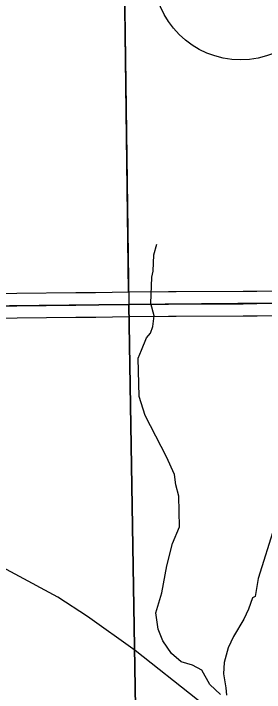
# Model space of a CAD drawing. Extents: x 23.6 to 68.7, y -63 to -29.
# Drawn here: x 38.418 to 39.02, y -46.611 to -44.982 of the extents above; entities that cross this region are included whole.
import ezdxf

# ---------------------------------------------------------------- set-up
doc = ezdxf.new("R2010")
doc.units = 0
for name, color, linetype in [('tdCoHydroRiver', 7, 'Continuous'), ('tdCoSecRteBand', 7, 'Continuous'), ('tdCoSecRteCL', 7, 'Continuous'), ('tdCoSectLine', 7, 'Continuous'), ('tdCoSectLinePart', 7, 'Continuous'), ('tdCoShieldStRte', 7, 'Continuous'), ('tdCoSurfAsphalt', 7, 'Continuous'), ('tdCoTwpBndry', 7, 'Continuous'), ('tdCoTwpBndryShd', 7, 'Continuous')]:
    doc.layers.add(name, color=color, linetype=linetype)

msp = doc.modelspace()

# ---------------------------------------------------------------- linework, layer by layer
at = {"layer": 'tdCoHydroRiver'}
for points in [[(39.4209, -45.4382), (39.4291, -45.4744), (39.4365, -45.5895), (39.4412, -45.5911), (39.4413, -45.6005), (39.4638, -45.643), (39.4687, -45.6603), (39.4768, -45.676), (39.4962, -45.7279), (39.4887, -45.7643), (39.4653, -45.7992), (39.3637, -45.9059), (39.2808, -45.9888), (39.2056, -46.0416), (39.1476, -46.0864), (39.1004, -46.1299), (39.0643, -46.1764), (39.044, -46.2132), (39.0053, -46.3376), (38.9976, -46.3806), (38.9913, -46.3838)], [(38.9146, -46.6157), (38.8891, -46.5923), (38.8699, -46.5577), (38.8477, -46.5452), (38.8208, -46.5376), (38.797, -46.5172), (38.7762, -46.4874), (38.7649, -46.4591), (38.7599, -46.4197), (38.7737, -46.3722), (38.7858, -46.3074), (38.7996, -46.2536), (38.8167, -46.214), (38.8145, -46.1398), (38.8079, -46.113), (38.8046, -46.0878), (38.7853, -46.0454), (38.734, -45.9463), (38.7194, -45.9007), (38.7171, -45.8091), (38.7249, -45.7901), (38.7372, -45.76), (38.7466, -45.7489), (38.7528, -45.7331), (38.7558, -45.7078), (38.7476, -45.6779), (38.7503, -45.6147), (38.7533, -45.6005), (38.7546, -45.561), (38.7623, -45.5357)], [(38.9417, -46.6487), (38.9227, -46.6488), (38.8769, -46.6366), (38.8594, -46.6288), (38.7101, -46.51), (38.5958, -46.4289), (38.5244, -46.3821), (38.3294, -46.2779), (38.2852, -46.2735)], [(38.9913, -46.3838), (38.9819, -46.411), (38.9709, -46.4351), (38.9458, -46.4768), (38.9332, -46.504), (38.9238, -46.5391), (38.9223, -46.5662), (38.9272, -46.5997), (38.9288, -46.6172)]]:
    msp.add_lwpolyline(points, dxfattribs=at)
at = {"layer": 'tdCoSecRteBand'}
for points in [[(38.2361, -45.6557), (38.4258, -45.6531), (38.4258, -45.6531), (38.4259, -45.6531), (38.5674, -45.6515), (38.5675, -45.6515), (38.5676, -45.6515), (38.615, -45.6511), (38.6948, -45.6502), (38.7897, -45.6492), (38.7897, -45.6492), (38.7898, -45.6492), (38.808, -45.649), (38.8081, -45.649), (38.8082, -45.649), (38.9691, -45.6483), (39.0018, -45.6479), (39.002, -45.6479), (39.0021, -45.6479), (39.176, -45.6465)], [(39.1763, -45.7065), (39.0026, -45.7079), (38.9699, -45.7083), (38.9697, -45.7083), (38.9695, -45.7083), (38.8085, -45.709), (38.7904, -45.7092), (38.6955, -45.7102), (38.6156, -45.7111), (38.6156, -45.7111), (38.6155, -45.7111), (38.5681, -45.7115), (38.4266, -45.7131), (38.2369, -45.7157)]]:
    msp.add_lwpolyline(points, dxfattribs=at)
at = {"layer": 'tdCoSecRteCL'}
msp.add_lwpolyline([(37.6912, -45.6918), (37.7294, -45.6911), (37.85, -45.6899), (37.9823, -45.688), (38.0366, -45.6876), (38.203, -45.6861), (38.2365, -45.6857), (38.4262, -45.6831), (38.5678, -45.6815), (38.6153, -45.6811), (38.6952, -45.6802), (38.79, -45.6792), (38.8083, -45.679), (38.9694, -45.6783), (39.0023, -45.6779), (39.1762, -45.6765), (39.208, -45.6765), (39.3758, -45.6747), (39.5504, -45.6729), (39.5646, -45.6729), (39.6954, -45.6713), (39.7553, -45.6701), (39.9008, -45.6691)], dxfattribs=at)
at = {"layer": 'tdCoSectLine'}
for points in [[(38.6815, -44.677), (38.6948, -45.6802)], [(37.6909, -45.6918), (38.6948, -45.6802)], [(38.6948, -45.6802), (39.6539, -45.6718)], [(38.7111, -46.6468), (38.6948, -45.6802)]]:
    msp.add_lwpolyline(points, dxfattribs=at)
at = {"layer": 'tdCoSectLinePart'}
for points in [[(38.6815, -44.677), (38.6944, -45.6503)], [(38.7111, -46.6468), (38.6953, -45.7105)]]:
    msp.add_lwpolyline(points, dxfattribs=at)
at = {"layer": 'tdCoShieldStRte'}
msp.add_circle((38.9631, -44.8849), 0.2085, dxfattribs=at)
at = {"layer": 'tdCoSurfAsphalt'}
msp.add_lwpolyline([(38.2365, -45.6857), (38.4262, -45.6831), (38.5678, -45.6815), (38.6153, -45.6811), (38.6952, -45.6802), (38.79, -45.6792), (38.8083, -45.679), (38.9694, -45.6783), (39.0023, -45.6779), (39.1762, -45.6765), (39.208, -45.6765), (39.3758, -45.6747), (39.5504, -45.6729), (39.5646, -45.6729), (39.6954, -45.6713), (39.7553, -45.6701), (39.9008, -45.6691)], dxfattribs=at)
at = {"layer": 'tdCoTwpBndry'}
for points in [[(38.6944, -45.6502), (38.6821, -44.7211)], [(38.7164, -47.1227), (38.7111, -46.6468), (38.6953, -45.7102)]]:
    msp.add_lwpolyline(points, dxfattribs=at)
at = {"layer": 'tdCoTwpBndryShd'}
for points in [[(38.629, -40.6849), (38.6311, -41.6817), (38.6617, -42.6826), (38.6662, -43.6771), (38.6815, -44.677), (38.6948, -45.6802), (38.7111, -46.6468), (38.7223, -47.6479), (38.7331, -48.6502), (38.7634, -49.6525), (38.7727, -50.6504), (38.7816, -51.657), (38.7858, -52.6972), (38.8068, -53.6871), (38.8119, -54.6885), (38.8276, -55.6912), (38.8374, -56.6904), (38.8607, -57.6881)], [(44.659, -45.6063), (43.6569, -45.6219), (42.6564, -45.6349), (41.6548, -45.649), (40.661, -45.6604), (39.6539, -45.6718), (38.6948, -45.6802), (37.6909, -45.6918), (36.7012, -45.7036), (36.6871, -45.7039), (35.6948, -45.7141), (35.6828, -45.7143), (34.6942, -45.7256), (34.6845, -45.726), (33.6895, -45.7373), (33.6806, -45.7374), (32.7232, -45.7449)]]:
    msp.add_lwpolyline(points, dxfattribs=at)

doc.saveas('drawing.dxf')
